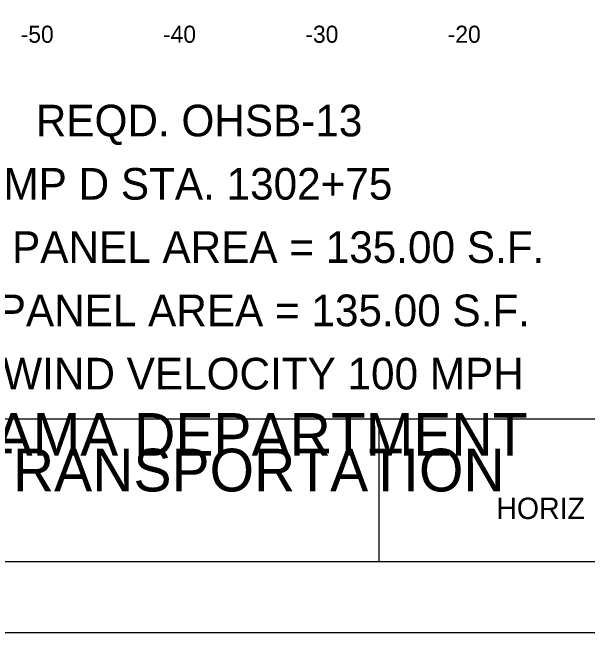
# Model space of a CAD drawing. Extents: x 2193008 to 2198143, y 1236112 to 1237864.
# Drawn here: x 2196432.42 to 2196472.83, y 1237118.04 to 1237161.58 of the extents above; entities that cross this region are included whole.
import ezdxf

# ---------------------------------------------------------------- set-up
doc = ezdxf.new("R2010")
doc.units = 0
for name, color, linetype in [('ANNO-SYMB', 7, 'Continuous'), ('ANNO-TXT', 7, 'Continuous'), ('Level 55', 7, 'Continuous'), ('LIMT-CSLINE', 7, 'Continuous'), ('M-ROADS', 7, 'Continuous'), ('SHT-BNDRY', 7, 'Continuous')]:
    doc.layers.add(name, color=color, linetype=linetype)

msp = doc.modelspace()

# ---------------------------------------------------------------- linework, layer by layer
msp.add_lwpolyline([(2196254.707, 1237133.046), (2196554.707, 1237133.046), (2196554.707, 1237323.046), (2196254.707, 1237323.046)], close=True)
at = {"layer": 'M-ROADS'}
msp.add_lwpolyline([(2196229.71, 1237118.036), (2196569.71, 1237118.036), (2196569.71, 1237338.036), (2196229.71, 1237338.036)], close=True, dxfattribs=at)
at = {"layer": 'SHT-BNDRY'}
msp.add_line((2196458.179, 1237123.036), (2196458.179, 1237133.046), dxfattribs=at)
msp.add_lwpolyline([(2196242.21, 1237123.036), (2196564.71, 1237123.036), (2196564.71, 1237333.036), (2196242.21, 1237333.036)], close=True, dxfattribs=at)

# ---------------------------------------------------------------- texts
at = {"layer": 'ANNO-SYMB'}
msp.add_text('HORIZ', height=1.4994, rotation=0.0572, dxfattribs=at).set_placement((2196466.412, 1237126.008))
at = {"layer": 'ANNO-TXT'}
for s, p in [('ALABAMA DEPARTMENT', (2196420.908, 1237130.446)), ('OF TRANSPORTATION', (2196423.319, 1237127.946))]:
    msp.add_text(s, height=3, rotation=360, dxfattribs=at).set_placement(p)
at = {"layer": 'Level 55'}
for s, p in [('REQD. OHSB-13', (2196434.067, 1237152.873)), ('RAMP D STA. 1302+75', (2196427.667, 1237148.431)), ('DESIGN SIGN PANEL AREA = 135.00 S.F.', (2196412.1, 1237143.989)), ('REQD. SIGN PANEL AREA = 135.00 S.F.', (2196413.076, 1237139.547)), ('DESIGN WIND VELOCITY 100 MPH', (2196419.498, 1237135.106))]:
    msp.add_text(s, height=2.22092, dxfattribs=at).set_placement(p)
at = {"layer": 'LIMT-CSLINE'}
for s, p in [('-50', (2196433.003, 1237159.446)), ('-40', (2196443.003, 1237159.446)), ('-30', (2196453.003, 1237159.446)), ('-20', (2196463.003, 1237159.446))]:
    msp.add_text(s, height=1.2, dxfattribs=at).set_placement(p)

doc.saveas('drawing.dxf')
